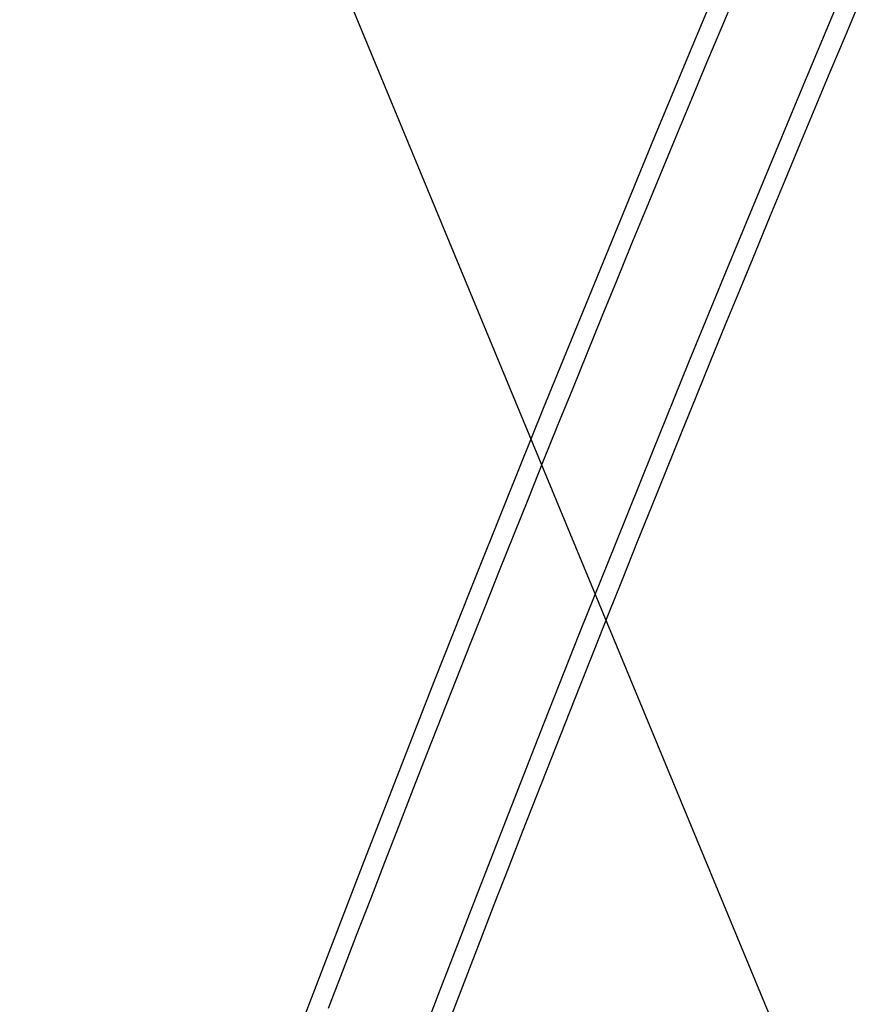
# Model space of a CAD drawing. Header units: metres. Extents: x 209848 to 209928, y 1182430 to 1182563.
# Tile 1038 of 1056: x 209855.76 to 209857.94, y 1182504.35 to 1182506.86. Entities that reach past the tile are written whole.
import ezdxf

# ---------------------------------------------------------------- set-up
doc = ezdxf.new("R2010")
doc.units = ezdxf.units.M
doc.header["$MEASUREMENT"] = 0
doc.linetypes.add('DGN Style 2', pattern=[15.036391, 9.021834, -6.014556])
doc.layers.get('0').update_dxf_attribs({"color": 254})

# ---------------------------------------------------------------- blocks, each defined once
blk = doc.blocks.new('*U9')
at = {"color": 3, "linetype": 'Continuous'}
for p, q in [((6.25, 7.8742), (6.2113, 7.7818)), ((6.2113, 7.7818), (6.1726, 7.6895)), ((6.1726, 7.6895), (6.1341, 7.5971)), ((6.1341, 7.5971), (6.0956, 7.5046)), ((6.0956, 7.5046), (6.0573, 7.4121)), ((6.0573, 7.4121), (6.0191, 7.3196)), ((6.0191, 7.3196), (5.9809, 7.227)), ((5.9809, 7.227), (5.9429, 7.1344)), ((5.9429, 7.1344), (5.905, 7.0417)), ((5.905, 7.0417), (5.8671, 6.949)), ((5.8671, 6.949), (5.8294, 6.8563)), ((5.8294, 6.8563), (5.7918, 6.7635)), ((5.7918, 6.7635), (5.7543, 6.6707)), ((5.7543, 6.6707), (5.7169, 6.5778)), ((5.7169, 6.5778), (5.6797, 6.4849)), ((5.6797, 6.4849), (5.6425, 6.3919)), ((5.6425, 6.3919), (5.6055, 6.2989)), ((5.6055, 6.2989), (5.5685, 6.2059)), ((5.5685, 6.2059), (5.5317, 6.1129)), ((5.5317, 6.1129), (5.495, 6.0197)), ((5.495, 6.0197), (5.4584, 5.9266)), ((5.4584, 5.9266), (5.4219, 5.8334)), ((5.4219, 5.8334), (5.3856, 5.7402)), ((5.3856, 5.7402), (5.3493, 5.6469)), ((5.3493, 5.6469), (5.3132, 5.5536)), ((5.3132, 5.5536), (5.2772, 5.4603)), ((5.2772, 5.4603), (5.2413, 5.3669)), ((5.2413, 5.3669), (5.2056, 5.2735))]:
    blk.add_line(p, q, dxfattribs=at)
at = {"color": 40, "linetype": 'Continuous'}
for p, q in [((6.5652, 7.8498), (6.5265, 7.7578)), ((6.5265, 7.7578), (6.4879, 7.6658)), ((6.4879, 7.6658), (6.4494, 7.5737)), ((6.4494, 7.5737), (6.411, 7.4816)), ((6.411, 7.4816), (6.3726, 7.3894)), ((6.3726, 7.3894), (6.3344, 7.2972)), ((6.3344, 7.2972), (6.2963, 7.205)), ((6.2963, 7.205), (6.2583, 7.1127)), ((6.2583, 7.1127), (6.2204, 7.0204)), ((6.2204, 7.0204), (6.1826, 6.9281)), ((6.1826, 6.9281), (6.1449, 6.8357)), ((6.1449, 6.8357), (6.1073, 6.7433)), ((6.1073, 6.7433), (6.0699, 6.6508)), ((6.0699, 6.6508), (6.0325, 6.5583)), ((6.0325, 6.5583), (5.9952, 6.4657)), ((5.9952, 6.4657), (5.9581, 6.3732)), ((5.9581, 6.3732), (5.9211, 6.2805)), ((5.9211, 6.2805), (5.8842, 6.1879)), ((5.8842, 6.1879), (5.8473, 6.0952)), ((5.8473, 6.0952), (5.8107, 6.0025)), ((5.8107, 6.0025), (5.7741, 5.9097)), ((5.7741, 5.9097), (5.7376, 5.8169)), ((5.7376, 5.8169), (5.7013, 5.7241)), ((5.7013, 5.7241), (5.6651, 5.6312)), ((5.6651, 5.6312), (5.6289, 5.5383)), ((5.6289, 5.5383), (5.593, 5.4453)), ((5.593, 5.4453), (5.5571, 5.3523)), ((5.5571, 5.3523), (5.5214, 5.2593))]:
    blk.add_line(p, q, dxfattribs=at)
blk = doc.blocks.new('ATTEMP')
at = {"color": 3, "linetype": 'Continuous'}
blk.add_line((0, 0), (-4.0527, 9.7841), dxfattribs=at)
at = {"color": 6, "linetype": 'DGN Style 2', "flags": 128}
blk.add_lwpolyline([(-7.2862, -27.61), (-7.2862, -27.3554), (-7.2862, -27.101), (-7.2862, -26.847), (-7.2862, -26.5935), (-7.2862, -26.3407), (-7.2862, -26.0888), (-7.2862, -25.8377), (-7.2862, -25.5877), (-7.2863, -25.3387), (-7.2863, -25.0909), (-7.2864, -24.8443), (-7.2865, -24.5991), (-7.2866, -24.3551), (-7.2867, -24.1125), (-7.2869, -23.8713), (-7.2871, -23.6316), (-7.2874, -23.3934), (-7.2876, -23.1567), (-7.288, -22.9196), (-7.2883, -22.6815), (-7.2888, -22.4427), (-7.2892, -22.2031), (-7.2897, -21.9629), (-7.2903, -21.7221), (-7.2909, -21.4808), (-7.2915, -21.239), (-7.2922, -20.9969), (-7.2928, -20.7544), (-7.2935, -20.5116), (-7.2942, -20.2685), (-7.2949, -20.0252), (-7.2955, -19.7817), (-7.296, -19.538), (-7.2965, -19.2942), (-7.2969, -19.0502), (-7.2972, -18.8061), (-7.2974, -18.562), (-7.2974, -18.3177), (-7.2973, -18.0734), (-7.2969, -17.829), (-7.2963, -17.5847), (-7.2954, -17.3402), (-7.2943, -17.0958), (-7.2928, -16.8514), (-7.291, -16.607), (-7.2889, -16.3626), (-7.2863, -16.1183), (-7.2833, -15.874), (-7.2799, -15.6297), (-7.276, -15.3854), (-7.2715, -15.1413), (-7.2666, -14.8971), (-7.261, -14.6531), (-7.2549, -14.4091), (-7.2481, -14.1652), (-7.2407, -13.9214), (-7.2326, -13.6776), (-7.2238, -13.4339), (-7.2143, -13.1903), (-7.204, -12.9468), (-7.1929, -12.7034), (-7.1811, -12.4601), (-7.1684, -12.2169), (-7.1548, -11.9737), (-7.1404, -11.7307), (-7.1251, -11.4878), (-7.1089, -11.2449), (-7.0917, -11.0022), (-7.0736, -10.7596), (-7.0545, -10.5171), (-7.0345, -10.2747), (-7.0134, -10.0324), (-6.9913, -9.7902), (-6.9682, -9.5481), (-6.944, -9.3061), (-6.9188, -9.0642), (-6.8925, -8.8225), (-6.8652, -8.5809), (-6.8367, -8.3393), (-6.8072, -8.0979), (-6.7765, -7.8567), (-6.7447, -7.6155), (-6.7118, -7.3745), (-6.6778, -7.1335), (-6.6426, -6.8927), (-6.6063, -6.6521), (-6.5688, -6.4115), (-6.5302, -6.1711), (-6.4904, -5.9308), (-6.4495, -5.6907), (-6.4074, -5.4507), (-6.3642, -5.2108), (-6.3198, -4.971), (-6.2742, -4.7314), (-6.2275, -4.4919), (-6.1797, -4.2526), (-6.1307, -4.0134), (-6.0805, -3.7744), (-6.0292, -3.5355), (-5.9768, -3.2967), (-5.9232, -3.0581), (-5.8685, -2.8197), (-5.8126, -2.5814), (-5.7557, -2.3433), (-5.6976, -2.1053), (-5.6384, -1.8675), (-5.5781, -1.6298), (-5.5167, -1.3924), (-5.4543, -1.155), (-5.3907, -0.9179), (-5.3261, -0.6809), (-5.2605, -0.4441), (-5.1937, -0.2074), (-5.126, 0.029), (-5.0572, 0.2653), (-4.9873, 0.5015), (-4.9165, 0.7374), (-4.8446, 0.9732), (-4.7718, 1.2087), (-4.698, 1.4441), (-4.6232, 1.6794), (-4.5475, 1.9144), (-4.4708, 2.1493), (-4.3931, 2.3839), (-4.3146, 2.6184), (-4.2351, 2.8527), (-4.1547, 3.0869), (-4.0734, 3.3208), (-3.9913, 3.5546), (-3.9082, 3.7881), (-3.8244, 4.0215), (-3.7396, 4.2547), (-3.6541, 4.4877), (-3.5677, 4.7205), (-3.4805, 4.9532), (-3.3925, 5.1856), (-3.3038, 5.4179), (-3.2142, 5.65), (-3.1239, 5.8819), (-3.0329, 6.1136), (-2.9411, 6.3451), (-2.8486, 6.5765), (-2.7554, 6.8076), (-2.6614, 7.0386), (-2.5668, 7.2694), (-2.4715, 7.5001), (-2.3755, 7.7305), (-2.2789, 7.9608), (-2.1816, 8.1909), (-2.0837, 8.4209), (-1.9852, 8.6506), (-1.8861, 8.8802), (-1.7863, 9.1097), (-1.686, 9.3389), (-1.5851, 9.568), (-1.4836, 9.797), (-1.3815, 10.0257), (-1.279, 10.2543), (-1.1758, 10.4828), (-1.0722, 10.7111), (-0.968, 10.9392), (-0.8633, 11.1672), (-0.7581, 11.395), (-0.6525, 11.6227), (-0.5463, 11.8502), (-0.4397, 12.0776), (-0.3326, 12.3049), (-0.2251, 12.532), (-0.1171, 12.7589), (-0.0087, 12.9857), (0.1001, 13.2124), (0.2093, 13.4389), (0.319, 13.6654), (0.429, 13.8916), (0.5395, 14.1178), (0.6503, 14.3438), (0.7615, 14.5697), (0.8731, 14.7955), (0.985, 15.0211), (1.0973, 15.2467), (1.2099, 15.4721), (1.3229, 15.6974), (1.4362, 15.9226), (1.5498, 16.1476), (1.6637, 16.3726), (1.778, 16.5974), (1.8925, 16.8222), (2.0074, 17.0468), (2.1225, 17.2714), (2.2379, 17.4958), (2.3536, 17.7201), (2.4696, 17.9444), (2.5858, 18.1685), (2.7023, 18.3926), (2.819, 18.6165), (2.936, 18.8404), (3.0532, 19.0642), (3.1707, 19.2879), (3.2884, 19.5115), (3.4063, 19.735), (3.5245, 19.9584), (3.6429, 20.1818), (3.7614, 20.4051), (3.8802, 20.6283), (3.9992, 20.8514), (4.1184, 21.0745), (4.2378, 21.2975), (4.3573, 21.5204), (4.4771, 21.7432), (4.597, 21.966), (4.7171, 22.1887), (4.8374, 22.4113), (4.9578, 22.6339), (5.0784, 22.8564), (5.1992, 23.0789), (5.3201, 23.3013), (5.4412, 23.5236), (5.5624, 23.7459), (5.6837, 23.9681), (5.8052, 24.1902), (5.9269, 24.4124), (6.0487, 24.6344), (6.1706, 24.8564), (6.2926, 25.0784), (6.4148, 25.3003), (6.5371, 25.5221), (6.6595, 25.7439), (6.782, 25.9657), (6.9046, 26.1874), (7.0274, 26.4091), (7.1502, 26.6307), (7.2732, 26.8523), (7.3963, 27.0739), (7.5194, 27.2954), (7.6427, 27.5169), (7.766, 27.7383), (7.8895, 27.9597), (8.013, 28.1811), (8.1367, 28.4024), (8.2604, 28.6237), (8.3842, 28.8449), (8.5081, 29.0661), (8.632, 29.2873), (8.7561, 29.5085), (8.8802, 29.7296), (9.0044, 29.9507), (9.1287, 30.1718), (9.253, 30.3928), (9.3774, 30.6138), (9.5019, 30.8348), (9.6264, 31.0558), (9.751, 31.2767), (9.8757, 31.4976), (10.0004, 31.7185), (10.1252, 31.9394), (10.2501, 32.1602), (10.375, 32.381), (10.4999, 32.6018), (10.6249, 32.8226), (10.75, 33.0433), (10.8751, 33.264), (11.0003, 33.4847), (11.1255, 33.7054), (11.2508, 33.9261), (11.3761, 34.1467), (11.5014, 34.3674), (11.6268, 34.588), (11.7522, 34.8086), (11.8777, 35.0292), (12.0032, 35.2497), (12.1288, 35.4703), (12.2544, 35.6908), (12.38, 35.9113), (12.5057, 36.1318), (12.6314, 36.3523), (12.7571, 36.5728), (12.8829, 36.7932), (13.0087, 37.0137), (13.1345, 37.2341), (13.2604, 37.4545), (13.3863, 37.6749), (13.5122, 37.8953), (13.6382, 38.1157), (13.7642, 38.3361), (13.8902, 38.5564), (14.0162, 38.7768), (14.1423, 38.9971), (14.2684, 39.2174), (14.3945, 39.4378), (14.5206, 39.6581), (14.6468, 39.8784), (14.7729, 40.0987), (14.8991, 40.3189), (15.0254, 40.5392), (15.1516, 40.7595), (15.2779, 40.9797), (15.4042, 41.2), (15.5305, 41.4202), (15.6568, 41.6404), (15.7831, 41.8607), (15.9095, 42.0809), (16.0359, 42.3011), (16.1623, 42.5213), (16.2887, 42.7415), (16.4151, 42.9617), (16.5415, 43.1819), (16.668, 43.402), (16.7945, 43.6222), (16.9209, 43.8424), (17.0474, 44.0625), (17.174, 44.2827), (17.3005, 44.5028), (17.427, 44.723), (17.5536, 44.9431), (17.6801, 45.1632), (17.8067, 45.3834), (17.9333, 45.6035), (18.0599, 45.8236), (18.1865, 46.0437), (18.3131, 46.2638), (18.4397, 46.4839), (18.5664, 46.704), (18.693, 46.9241), (18.8197, 47.1442), (18.9464, 47.3643), (19.073, 47.5844), (19.1997, 47.8045), (19.3264, 48.0246), (19.4531, 48.2446), (19.5798, 48.4647), (19.7065, 48.6848), (19.8333, 48.9049), (19.96, 49.1249), (20.0867, 49.345), (20.2135, 49.565), (20.3402, 49.7851), (20.467, 50.0051), (20.5938, 50.2252), (20.7205, 50.4452), (20.8473, 50.6653), (20.9741, 50.8853), (21.1009, 51.1054), (21.2277, 51.3254), (21.3545, 51.5454), (21.4813, 51.7655), (21.6081, 51.9855), (21.7349, 52.2055), (21.8618, 52.4255), (21.9886, 52.6456), (22.1154, 52.8656), (22.2422, 53.0856), (22.3691, 53.3056), (22.4959, 53.5257), (22.6228, 53.7457), (22.7496, 53.9657), (22.8765, 54.1857), (23.0034, 54.4057), (23.1302, 54.6257), (23.2571, 54.8457), (23.384, 55.0657), (23.5108, 55.2857), (23.6377, 55.5057), (23.7646, 55.7257), (23.8915, 55.9457), (24.0184, 56.1657), (24.1453, 56.3857), (24.2721, 56.6057), (24.399, 56.8257), (24.5259, 57.0457), (24.6528, 57.2657), (24.7797, 57.4857), (24.9067, 57.7057), (25.0336, 57.9257), (25.1605, 58.1457), (25.2874, 58.3657), (25.4143, 58.5857), (25.5412, 58.8056), (25.6681, 59.0256), (25.7951, 59.2456), (25.922, 59.4656), (26.0489, 59.6856), (26.1758, 59.9056), (26.3028, 60.1256), (26.4297, 60.3455), (26.5566, 60.5655), (26.6836, 60.7855), (26.8105, 61.0055), (26.9374, 61.2255), (27.0644, 61.4454), (27.1913, 61.6654), (27.3183, 61.8854), (27.4452, 62.1054), (27.5722, 62.3253), (27.6991, 62.5453), (27.8261, 62.7653), (27.953, 62.9853), (27.9813, 63.0343)], dxfattribs=at)
at = {"color": 5, "linetype": 'Continuous', "flags": 128}
blk.add_lwpolyline([(-3.1121, 5.079), (-3.0237, 5.3104), (-2.9345, 5.5416), (-2.8445, 5.7726), (-2.7538, 6.0035), (-2.6624, 6.2342), (-2.5702, 6.4647), (-2.4773, 6.6951), (-2.3837, 6.9253), (-2.2894, 7.1553), (-2.1944, 7.3852), (-2.0987, 7.6149), (-2.0024, 7.8444), (-1.9054, 8.0738)], dxfattribs=at)
at = {"color": 3, "linetype": 'Continuous'}
blk.add_blockref('*U9', (-8.5112, 0), dxfattribs=at)

msp = doc.modelspace()

# ---------------------------------------------------------------- block references
at = {"color": 1, "linetype": 'DGN Style 2'}
msp.add_blockref('ATTEMP', (209859.8559, 1182499.0611), dxfattribs=at)

doc.saveas('drawing.dxf')
